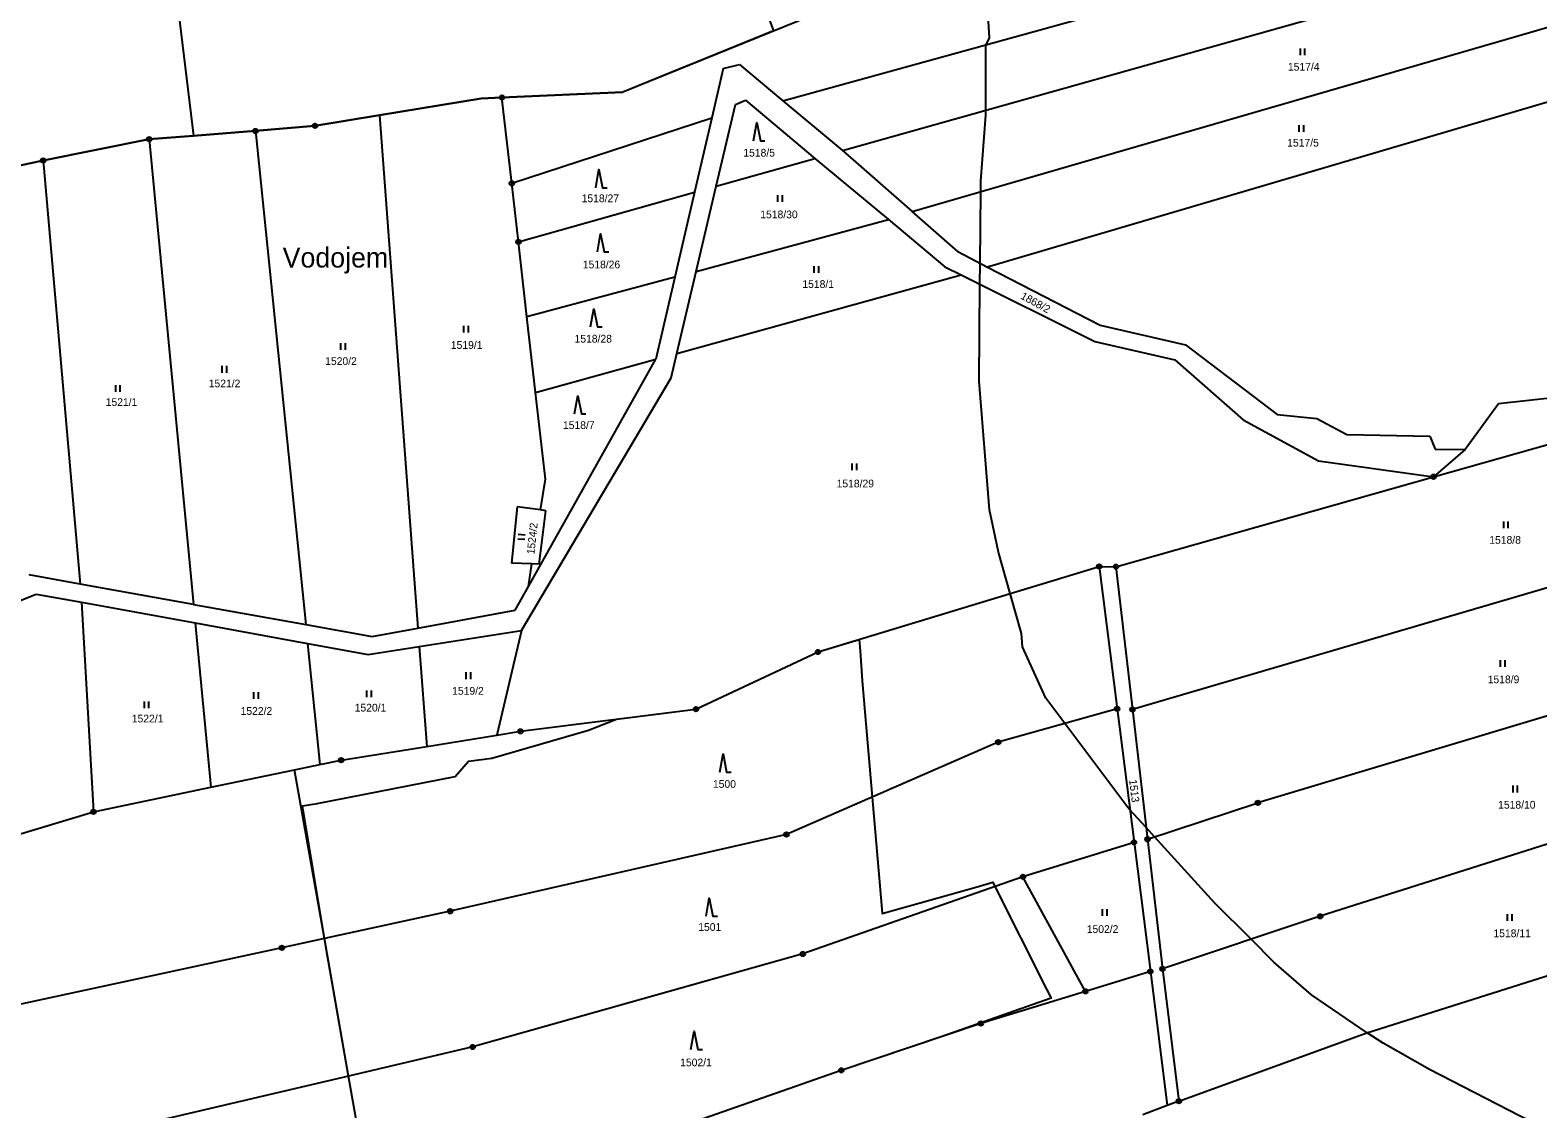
# Model space of a CAD drawing. Extents: x -445050 to -440454, y -1134563 to -1129741.
# Drawn here: x -442593.5 to -442261.9, y -1132712.9 to -1132475.8 of the extents above; entities that cross this region are included whole.
import ezdxf

# ---------------------------------------------------------------- set-up
doc = ezdxf.new("R2010")
doc.units = 0
for name, color, linetype in [('Vrstva 1', 7, 'Continuous'), ('Vrstva 15', 7, 'Continuous'), ('Vrstva 18', 7, 'Continuous'), ('Vrstva 24', 7, 'Continuous'), ('Vrstva 25', 7, 'Continuous'), ('Vrstva 52', 7, 'Continuous'), ('Vrstva 6', 7, 'Continuous')]:
    doc.layers.add(name, color=color, linetype=linetype)

msp = doc.modelspace()

# ---------------------------------------------------------------- linework, layer by layer
at = {"layer": 'Vrstva 1'}
for points in [[(-442572.33, -1132376.95), (-442557.53, -1132498.98)], [(-442418.79, -1132471.42), (-442463.1, -1132489.37)], [(-442192.94, -1132471.9), (-442382.93, -1132527.85)], [(-442441.06, -1132484.21), (-442443.58, -1132495.08)], [(-442441.06, -1132484.21), (-442437.49, -1132483.33)], [(-442437.49, -1132483.33), (-442427.92, -1132491.34)], [(-442516.66, -1132494.48), (-442494.3, -1132490.8)], [(-442494.3, -1132490.8), (-442489.71, -1132490.59)], [(-442489.71, -1132490.59), (-442463.1, -1132489.37)], [(-442487.56, -1132509.44), (-442489.71, -1132490.59)], [(-442438.37, -1132492.14), (-442436.2, -1132491.18)], [(-442436.2, -1132491.18), (-442420.89, -1132503.96)], [(-442427.92, -1132491.34), (-442414.86, -1132502.26)], [(-442530.83, -1132496.81), (-442516.66, -1132494.48)], [(-442442.6, -1132510.07), (-442438.37, -1132492.14)], [(-442557.53, -1132498.98), (-442543.89, -1132497.93)], [(-442543.89, -1132497.93), (-442530.83, -1132496.81)], [(-442487.56, -1132509.44), (-442443.58, -1132495.08)], [(-442443.58, -1132495.08), (-442447.36, -1132511.41)], [(-442590.58, -1132504.43), (-442567.27, -1132499.73)], [(-442567.27, -1132499.73), (-442557.53, -1132498.98)], [(-442618.29, -1132510.35), (-442590.58, -1132504.43)], [(-442442.6, -1132510.07), (-442420.89, -1132503.96)], [(-442420.89, -1132503.96), (-442404.75, -1132517.43)], [(-442414.86, -1132502.26), (-442399.55, -1132515.67)], [(-442486.09, -1132522.31), (-442487.56, -1132509.44)], [(-442447.36, -1132511.41), (-442451.67, -1132530.06)], [(-442447.02, -1132528.81), (-442442.6, -1132510.07)], [(-442404.75, -1132517.43), (-442392.35, -1132527.78)], [(-442389.5, -1132524.47), (-442399.55, -1132515.67)], [(-442484.21, -1132538.81), (-442486.09, -1132522.31)], [(-442389.5, -1132524.47), (-442382.93, -1132527.85)], [(-442392.35, -1132527.78), (-442388.76, -1132529.57)], [(-442382.93, -1132527.85), (-442358.17, -1132540.62)], [(-442451.67, -1132530.06), (-442455.85, -1132548.11)], [(-442451.28, -1132546.85), (-442447.02, -1132528.81)], [(-442388.76, -1132529.57), (-442359.34, -1132544.26)], [(-442482.32, -1132555.42), (-442484.21, -1132538.81)], [(-442358.17, -1132540.62), (-442339.41, -1132544.96)], [(-442359.34, -1132544.26), (-442341.75, -1132548.24)], [(-442452.54, -1132552.19), (-442451.28, -1132546.85)], [(-442339.41, -1132544.96), (-442319.29, -1132560.24)], [(-442483.91, -1132598.1), (-442455.85, -1132548.11)], [(-442341.75, -1132548.24), (-442326.73, -1132561.47)], [(-442284.89, -1132573.96), (-442192.89, -1132547.94)], [(-442485.38, -1132607.73), (-442452.54, -1132552.19)], [(-442480.15, -1132574.46), (-442482.32, -1132555.42)], [(-442243.24, -1132554.95), (-442270.61, -1132557.94)], [(-442319.29, -1132560.24), (-442310.56, -1132561.12)], [(-442310.56, -1132561.12), (-442303.92, -1132564.65)], [(-442270.61, -1132557.94), (-442277.91, -1132567.95)], [(-442326.73, -1132561.47), (-442310.15, -1132570.46)], [(-442303.92, -1132564.65), (-442285.72, -1132565.05)], [(-442285.72, -1132565.05), (-442284.55, -1132567.93)], [(-442310.15, -1132570.46), (-442284.89, -1132573.96)], [(-442277.91, -1132567.95), (-442284.89, -1132573.96)], [(-442284.55, -1132567.93), (-442277.91, -1132567.95)], [(-442354.71, -1132593.74), (-442284.89, -1132573.96)], [(-442481.23, -1132581.27), (-442480.15, -1132574.46)], [(-442486.4, -1132580.54), (-442487.61, -1132592.98)], [(-442481.23, -1132581.27), (-442486.4, -1132580.54)], [(-442481.54, -1132593.18), (-442480.06, -1132581.44)], [(-442480.06, -1132581.44), (-442481.23, -1132581.27)], [(-442483.12, -1132593.13), (-442487.61, -1132592.98)], [(-442483.91, -1132598.1), (-442483.12, -1132593.13)], [(-442481.54, -1132593.18), (-442483.12, -1132593.13)], [(-442420.22, -1132612.49), (-442358.4, -1132593.69)], [(-442358.4, -1132593.69), (-442354.71, -1132593.74)], [(-442358.4, -1132593.69), (-442354.45, -1132625)], [(-442354.71, -1132593.74), (-442351.08, -1132625.12)], [(-442582.42, -1132597.55), (-442593.65, -1132595.53)], [(-442557.55, -1132602.02), (-442582.42, -1132597.55)], [(-442255.11, -1132596.99), (-442351.08, -1132625.12)], [(-442660.72, -1132627.08), (-442592.11, -1132599.74)], [(-442592.11, -1132599.74), (-442582.15, -1132601.55)], [(-442486.83, -1132603.3), (-442483.91, -1132598.1)], [(-442582.15, -1132601.55), (-442557.16, -1132606.09)], [(-442557.55, -1132602.02), (-442532.86, -1132606.46)], [(-442508.2, -1132607.23), (-442486.83, -1132603.3)], [(-442557.16, -1132606.09), (-442532.44, -1132610.59)], [(-442532.86, -1132606.46), (-442518.26, -1132609.08)], [(-442518.26, -1132609.08), (-442508.2, -1132607.23)], [(-442187.78, -1132604.94), (-442323.5, -1132645.65)], [(-442532.44, -1132610.59), (-442519.13, -1132613.01)], [(-442507.9, -1132611.25), (-442485.38, -1132607.73)], [(-442519.13, -1132613.01), (-442507.9, -1132611.25)], [(-442447.05, -1132625.05), (-442420.22, -1132612.49)], [(-442485.62, -1132629.93), (-442447.05, -1132625.05)], [(-442354.45, -1132625), (-442380.59, -1132632.32)], [(-442354.45, -1132625), (-442350.74, -1132654.35)], [(-442351.08, -1132625.12), (-442347.78, -1132653.66)], [(-442506.24, -1132633.25), (-442490.84, -1132630.77)], [(-442490.84, -1132630.77), (-442485.62, -1132629.93)], [(-442525.06, -1132636.27), (-442506.24, -1132633.25)], [(-442380.59, -1132632.32), (-442427.15, -1132652.62)], [(-442535.3, -1132638.4), (-442529.73, -1132637.24)], [(-442529.73, -1132637.24), (-442525.06, -1132636.27)], [(-442553.73, -1132642.24), (-442535.3, -1132638.4)], [(-442528.76, -1132675.49), (-442535.3, -1132638.4)], [(-442579.52, -1132647.62), (-442553.73, -1132642.24)], [(-442225.03, -1132643.69), (-442309.79, -1132670.6)], [(-442347.78, -1132653.66), (-442323.5, -1132645.65)], [(-442638.94, -1132665.48), (-442579.52, -1132647.62)], [(-442427.15, -1132652.62), (-442501.11, -1132669.49)], [(-442347.78, -1132653.66), (-442344.48, -1132682.14)], [(-442350.74, -1132654.35), (-442375.15, -1132661.91)], [(-442350.74, -1132654.35), (-442347.15, -1132682.73)], [(-442375.15, -1132661.91), (-442423.55, -1132678.89)], [(-442361.43, -1132687.1), (-442375.15, -1132661.91)], [(-442501.11, -1132669.49), (-442528.76, -1132675.49)], [(-442309.79, -1132670.6), (-442344.48, -1132682.14)], [(-442528.76, -1132675.49), (-442538.09, -1132677.52)], [(-442523.43, -1132705.73), (-442528.76, -1132675.49)], [(-442538.09, -1132677.52), (-442649.88, -1132701.61)], [(-442423.55, -1132678.89), (-442496.15, -1132699.33)], [(-442347.15, -1132682.73), (-442361.43, -1132687.1)], [(-442347.15, -1132682.73), (-442343.44, -1132712.19)], [(-442344.48, -1132682.14), (-442340.87, -1132711.24)], [(-442299.55, -1132696.23), (-442255.82, -1132682.38)], [(-442361.43, -1132687.1), (-442384.41, -1132694.17)], [(-442384.41, -1132694.17), (-442415.1, -1132704.47)], [(-442340.87, -1132711.24), (-442299.55, -1132696.23)], [(-442496.15, -1132699.33), (-442523.43, -1132705.73)], [(-442523.43, -1132705.73), (-442590.35, -1132721.43)], [(-442518.05, -1132736.28), (-442523.43, -1132705.73)], [(-442415.1, -1132704.47), (-442448.4, -1132716.13)], [(-442343.44, -1132712.19), (-442348.83, -1132714.24)], [(-442340.87, -1132711.24), (-442343.44, -1132712.19)]]:
    msp.add_lwpolyline(points, dxfattribs=at)
at = {"layer": 'Vrstva 24'}
for centre, radius in [((-442489.71, -1132490.59), 0.5), ((-442489.71, -1132490.59), 0.1), ((-442543.89, -1132497.93), 0.5), ((-442543.89, -1132497.93), 0.1), ((-442530.83, -1132496.81), 0.5), ((-442530.83, -1132496.81), 0.1), ((-442567.27, -1132499.73), 0.5), ((-442567.27, -1132499.73), 0.1), ((-442590.58, -1132504.43), 0.5), ((-442590.58, -1132504.43), 0.1), ((-442487.56, -1132509.44), 0.5), ((-442487.56, -1132509.44), 0.1), ((-442486.09, -1132522.31), 0.5), ((-442486.09, -1132522.31), 0.1), ((-442284.89, -1132573.96), 0.5), ((-442284.89, -1132573.96), 0.1), ((-442358.4, -1132593.69), 0.5), ((-442358.4, -1132593.69), 0.1), ((-442354.71, -1132593.74), 0.5), ((-442354.71, -1132593.74), 0.1), ((-442420.22, -1132612.49), 0.5), ((-442420.22, -1132612.49), 0.1), ((-442447.05, -1132625.05), 0.5), ((-442447.05, -1132625.05), 0.1), ((-442354.45, -1132625), 0.5), ((-442354.45, -1132625), 0.1), ((-442351.08, -1132625.12), 0.5), ((-442351.08, -1132625.12), 0.1), ((-442485.62, -1132629.93), 0.5), ((-442485.62, -1132629.93), 0.1), ((-442380.59, -1132632.32), 0.5), ((-442380.59, -1132632.32), 0.1), ((-442525.06, -1132636.27), 0.5), ((-442525.06, -1132636.27), 0.1), ((-442579.52, -1132647.62), 0.5), ((-442323.5, -1132645.65), 0.5), ((-442323.5, -1132645.65), 0.1), ((-442579.52, -1132647.62), 0.1), ((-442427.15, -1132652.62), 0.5), ((-442427.15, -1132652.62), 0.1), ((-442350.74, -1132654.35), 0.5), ((-442347.78, -1132653.66), 0.5), ((-442347.78, -1132653.66), 0.1), ((-442350.74, -1132654.35), 0.1), ((-442375.15, -1132661.91), 0.5), ((-442375.15, -1132661.91), 0.1), ((-442501.11, -1132669.49), 0.5), ((-442501.11, -1132669.49), 0.1), ((-442309.79, -1132670.6), 0.5), ((-442309.79, -1132670.6), 0.1), ((-442538.09, -1132677.52), 0.5), ((-442538.09, -1132677.52), 0.1), ((-442423.55, -1132678.89), 0.5), ((-442423.55, -1132678.89), 0.1), ((-442347.15, -1132682.73), 0.5), ((-442347.15, -1132682.73), 0.1), ((-442344.48, -1132682.14), 0.5), ((-442344.48, -1132682.14), 0.1), ((-442361.43, -1132687.1), 0.5), ((-442361.43, -1132687.1), 0.1), ((-442384.41, -1132694.17), 0.5), ((-442384.41, -1132694.17), 0.1), ((-442496.15, -1132699.33), 0.5), ((-442496.15, -1132699.33), 0.1), ((-442415.1, -1132704.47), 0.5), ((-442415.1, -1132704.47), 0.1), ((-442340.87, -1132711.24), 0.5), ((-442340.87, -1132711.24), 0.1)]:
    msp.add_circle(centre, radius, dxfattribs=at)
at = {"layer": 'Vrstva 25'}
for p, q in [((-442314.16, -1132481.28), (-442314.16, -1132479.78)), ((-442313.16, -1132481.28), (-442313.16, -1132479.78)), ((-442314.4, -1132498.14), (-442314.4, -1132496.64)), ((-442313.4, -1132498.14), (-442313.4, -1132496.64)), ((-442429.03, -1132513.55), (-442429.03, -1132512.05)), ((-442428.03, -1132513.55), (-442428.03, -1132512.05)), ((-442421.06, -1132529.13), (-442421.06, -1132527.63)), ((-442420.06, -1132529.13), (-442420.06, -1132527.63)), ((-442498.07, -1132542.28), (-442498.07, -1132540.78)), ((-442497.07, -1132542.28), (-442497.07, -1132540.78)), ((-442525.13, -1132546.06), (-442525.13, -1132544.56)), ((-442524.13, -1132546.06), (-442524.13, -1132544.56)), ((-442551.21, -1132551.11), (-442551.21, -1132549.61)), ((-442550.21, -1132551.11), (-442550.21, -1132549.61)), ((-442574.63, -1132555.32), (-442574.63, -1132553.82)), ((-442573.63, -1132555.32), (-442573.63, -1132553.82)), ((-442412.71, -1132572.54), (-442412.71, -1132571.04)), ((-442411.71, -1132572.54), (-442411.71, -1132571.04)), ((-442269.45, -1132585.28), (-442269.45, -1132583.78)), ((-442268.45, -1132585.28), (-442268.45, -1132583.78)), ((-442484.7, -1132587.77), (-442486.19, -1132587.66)), ((-442484.62, -1132586.77), (-442486.12, -1132586.66)), ((-442497.57, -1132618.46), (-442497.57, -1132616.96)), ((-442496.57, -1132618.46), (-442496.57, -1132616.96)), ((-442270.14, -1132615.78), (-442270.14, -1132614.28)), ((-442269.14, -1132615.78), (-442269.14, -1132614.28)), ((-442568.33, -1132624.86), (-442568.33, -1132623.36)), ((-442567.33, -1132624.86), (-442567.33, -1132623.36)), ((-442544.24, -1132622.79), (-442544.24, -1132621.29)), ((-442543.24, -1132622.79), (-442543.24, -1132621.29)), ((-442519.4, -1132622.42), (-442519.4, -1132620.92)), ((-442518.4, -1132622.42), (-442518.4, -1132620.92)), ((-442267.39, -1132643.35), (-442267.39, -1132641.85)), ((-442266.39, -1132643.35), (-442266.39, -1132641.85)), ((-442357.66, -1132670.52), (-442357.66, -1132669.02)), ((-442356.66, -1132670.52), (-442356.66, -1132669.02)), ((-442268.59, -1132671.61), (-442268.59, -1132670.11)), ((-442267.59, -1132671.61), (-442267.59, -1132670.11))]:
    msp.add_line(p, q, dxfattribs=at)
for points in [[(-442434.4, -1132500.08), (-442433.7, -1132496.08), (-442432.9, -1132500.08), (-442431.9, -1132500.08)], [(-442469.1, -1132510.42), (-442468.4, -1132506.42), (-442467.6, -1132510.42), (-442466.6, -1132510.42)], [(-442468.73, -1132524.52), (-442468.03, -1132520.52), (-442467.23, -1132524.52), (-442466.23, -1132524.52)], [(-442470.21, -1132541.03), (-442469.51, -1132537.03), (-442468.71, -1132541.03), (-442467.71, -1132541.03)], [(-442473.74, -1132560.14), (-442473.04, -1132556.14), (-442472.24, -1132560.14), (-442471.24, -1132560.14)], [(-442441.81, -1132638.89), (-442441.11, -1132634.89), (-442440.31, -1132638.89), (-442439.31, -1132638.89)], [(-442444.83, -1132670.59), (-442444.13, -1132666.59), (-442443.33, -1132670.59), (-442442.33, -1132670.59)], [(-442448.15, -1132699.87), (-442447.45, -1132695.87), (-442446.65, -1132699.87), (-442445.65, -1132699.87)]]:
    msp.add_lwpolyline(points, dxfattribs=at)
at = {"layer": 'Vrstva 52'}
for points in [[(-442437.46, -1132455.89), (-442429.98, -1132475.95), (-442448.94, -1132483.63), (-442449.01, -1132483.65), (-442449.12, -1132483.71), (-442463.1, -1132489.37), (-442489.71, -1132490.59), (-442494.3, -1132490.8), (-442516.66, -1132494.48), (-442530.83, -1132496.81), (-442543.89, -1132497.93), (-442557.53, -1132498.98), (-442567.27, -1132499.73), (-442590.58, -1132504.43), (-442618.29, -1132510.35), (-442661.74, -1132513.33), (-442667.45, -1132513.26), (-442678.99, -1132513.12)], [(-442256.03, -1132719.57), (-442285.78, -1132704.27), (-442295.98, -1132698.53), (-442299.44, -1132696.19), (-442311.71, -1132687.9), (-442320, -1132680.67), (-442325.01, -1132675.66), (-442332.96, -1132667.71), (-442346.21, -1132653.14), (-442348.08, -1132651.08), (-442351.65, -1132647.16), (-442352.09, -1132646.67), (-442365.97, -1132628.22), (-442370.16, -1132622.65), (-442375.26, -1132611.39), (-442375.47, -1132608.41), (-442377.98, -1132599.64), (-442380.57, -1132590.56), (-442382.49, -1132581.21), (-442384.82, -1132552.94), (-442384.62, -1132531.64), (-442384.57, -1132527), (-442384.42, -1132511.28), (-442384.4, -1132508.94), (-442383.34, -1132494.49), (-442383.34, -1132493.39), (-442383.34, -1132479.19), (-442383.23, -1132478.99), (-442382.49, -1132477.49), (-442382.91, -1132471.54)], [(-442528.08, -1132679.35), (-442528.72, -1132675.48), (-442533.58, -1132646.35), (-442530.37, -1132645.82), (-442500, -1132639.88), (-442497.04, -1132636.47), (-442491.94, -1132635.83), (-442470.69, -1132629.67), (-442464.5, -1132627.26), (-442447.05, -1132625.05), (-442420.22, -1132612.49), (-442411.15, -1132609.73), (-442410.97, -1132612.24), (-442410.54, -1132618.83), (-442408.33, -1132644.42), (-442406.29, -1132668.13)], [(-442406.29, -1132668.13), (-442406.13, -1132670), (-442385.25, -1132664.1), (-442381.81, -1132663.12), (-442381.33, -1132664.08), (-442369.95, -1132686.62), (-442368.95, -1132688.6), (-442393.11, -1132697.09), (-442415.1, -1132704.47), (-442448.4, -1132716.13), (-442485.12, -1132728.02), (-442518.05, -1132736.28), (-442523.43, -1132705.73), (-442528.08, -1132679.35)]]:
    msp.add_lwpolyline(points, dxfattribs=at)
at = {"layer": 'Vrstva 6'}
for points in [[(-442427.92, -1132491.34), (-442190.99, -1132425.84)], [(-442414.86, -1132502.26), (-442191.56, -1132439.42)], [(-442399.55, -1132515.67), (-442192.24, -1132455.49)], [(-442516.66, -1132494.48), (-442508.2, -1132607.23)], [(-442543.89, -1132497.93), (-442532.86, -1132606.46)], [(-442567.27, -1132499.73), (-442557.55, -1132602.02)], [(-442590.58, -1132504.43), (-442582.42, -1132597.55)], [(-442486.09, -1132522.31), (-442447.36, -1132511.41)], [(-442447.02, -1132528.81), (-442404.75, -1132517.43)], [(-442451.67, -1132530.06), (-442484.21, -1132538.81)], [(-442451.28, -1132546.85), (-442388.76, -1132529.57)], [(-442482.32, -1132555.42), (-442455.85, -1132548.11)], [(-442582.15, -1132601.55), (-442579.52, -1132647.62)], [(-442557.16, -1132606.09), (-442553.73, -1132642.24)], [(-442532.44, -1132610.59), (-442529.73, -1132637.24)], [(-442485.38, -1132607.73), (-442490.84, -1132630.77)], [(-442507.9, -1132611.25), (-442506.24, -1132633.25)]]:
    msp.add_lwpolyline(points, dxfattribs=at)

# ---------------------------------------------------------------- texts
at = {"layer": 'Vrstva 15'}
msp.add_text('Vodojem', height=4.4, dxfattribs=at).set_placement((-442537.94, -1132527.96))
at = {"layer": 'Vrstva 18'}
for s, p in [('1517/4', (-442316.9, -1132484.67)), ('1517/5', (-442317.06, -1132501.37)), ('1518/5', (-442436.64, -1132503.57)), ('1518/27', (-442472.19, -1132513.59)), ('1518/30', (-442432.91, -1132517.13)), ('1518/26', (-442471.93, -1132528.14)), ('1518/1', (-442423.66, -1132532.45)), ('1519/1', (-442500.95, -1132545.84)), ('1518/28', (-442473.75, -1132544.46)), ('1520/2', (-442528.58, -1132549.39)), ('1521/2', (-442554.18, -1132554.3)), ('1521/1', (-442576.84, -1132558.4)), ('1518/7', (-442476.3, -1132563.46)), ('1518/29', (-442416.13, -1132576.3)), ('1518/8', (-442272.62, -1132588.69)), ('1519/2', (-442500.66, -1132621.88)), ('1518/9', (-442272.97, -1132619.36)), ('1520/1', (-442522.09, -1132625.58)), ('1522/1', (-442571.1, -1132627.97)), ('1522/2', (-442547.18, -1132626.31)), ('1500', (-442443.32, -1132642.35)), ('1518/10', (-442270.68, -1132646.93)), ('1501', (-442446.55, -1132673.81)), ('1502/2', (-442361.13, -1132674.26)), ('1518/11', (-442271.71, -1132675.19)), ('1502/1', (-442450.53, -1132703.58))]:
    msp.add_text(s, height=1.7, dxfattribs=at).set_placement(p)
for s, rotation, p in [('1868/2', 331.2288, (-442375.84, -1132534.72)), ('1524/2', 84.0528, (-442482.58, -1132591.08)), ('1513', 276.7095, (-442351.82, -1132640.61))]:
    msp.add_text(s, height=1.7, rotation=rotation, dxfattribs=at).set_placement(p)

doc.saveas('drawing.dxf')
